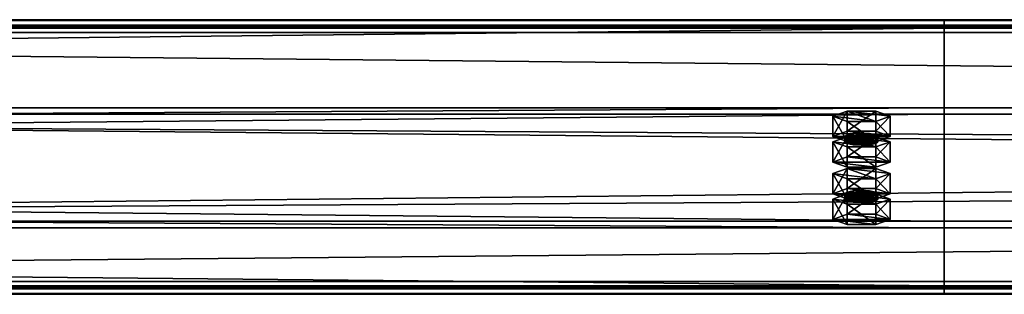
# Model space of a CAD drawing. Header units: millimetres. Extents: x -333 to 67333, y -930 to 39730.
# Tile 265 of 656: x 11364 to 11722, y 12368 to 12468. Entities that reach past the tile are written whole.
import ezdxf

# ---------------------------------------------------------------- set-up
doc = ezdxf.new("R2010")
doc.units = ezdxf.units.MM
doc.layers.add('13', color=7, linetype='Continuous')
doc.layers.add('95', color=7, linetype='Continuous')

msp = doc.modelspace()

# ---------------------------------------------------------------- meshes
at = {"layer": '13', "color": 30}
mesh = msp.add_polyface(dxfattribs=at)
corners = [(11700.01, 12464.78, 6081.7), (11700.01, 12392.39, 6066.31), (4900.01, 12392.39, 6066.31), (4900.01, 12464.78, 6081.7), (11700.01, 12433.56, 5872.64), (4900.01, 12433.56, 5872.64), (11700.01, 12372.91, 5859.75), (4900.01, 12372.91, 5859.75), (11700.01, 12370.21, 5872.47), (4900.01, 12370.21, 5872.47), (11700.01, 12368.26, 5872.05), (4900.01, 12368.26, 5872.05), (11700.01, 12371.37, 5857.38), (4900.01, 12371.37, 5857.38), (11700.01, 12435.93, 5871.1), (4900.01, 12435.93, 5871.1), (11700.01, 12394.77, 6064.77), (4900.01, 12394.77, 6064.77), (11700.01, 12463.24, 6079.33), (4900.01, 12463.24, 6079.33), (11700.01, 12465.94, 6066.61), (4900.01, 12465.94, 6066.61), (11700.01, 12467.9, 6067.03), (4900.01, 12467.9, 6067.03)]
mesh.append_faces([[corners[k] for k in face] for face in [(0, 2, 3, 3), (1, 5, 2, 2), (4, 7, 5, 5), (6, 9, 7, 7), (8, 11, 9, 9), (10, 13, 11, 11), (12, 15, 13, 13), (14, 17, 15, 15), (16, 19, 17, 17), (18, 21, 19, 19), (20, 23, 21, 21), (22, 3, 23, 23), (8, 12, 10, 10), (20, 0, 22, 22), (11, 7, 9, 9), (23, 19, 21, 21)]], dxfattribs={"vtx0": -1, "color": 30})
mesh.append_faces([[corners[k] for k in face] for face in [(12, 6, 14, 14), (14, 1, 16, 16), (16, 0, 18, 18), (18, 0, 20, 20), (3, 19, 23, 23), (19, 2, 17, 17), (17, 2, 15, 15), (15, 5, 13, 13)]], dxfattribs={"vtx0": -1, "vtx1": -1, "color": 30})
mesh.append_faces([[corners[k] for k in face] for face in [(12, 8, 6, 6), (14, 6, 4, 4), (14, 4, 1, 1), (16, 1, 0, 0), (7, 11, 13, 13), (19, 3, 2, 2), (15, 2, 5, 5), (13, 5, 7, 7)]], dxfattribs={"vtx0": -1, "vtx2": -1, "vtx3": -1, "color": 30})
mesh.append_faces([[corners[k] for k in face] for face in [(0, 1, 2, 2), (1, 4, 5, 5), (4, 6, 7, 7), (6, 8, 9, 9), (8, 10, 11, 11), (10, 12, 13, 13), (12, 14, 15, 15), (14, 16, 17, 17), (16, 18, 19, 19), (18, 20, 21, 21), (20, 22, 23, 23), (22, 0, 3, 3)]], dxfattribs={"vtx2": -1, "vtx3": -1, "color": 30})
mesh = msp.add_polyface(dxfattribs=at)
corners = [(17300.01, 12464.78, 6081.7), (17300.01, 12392.39, 6066.31), (10500.01, 12392.39, 6066.31), (10500.01, 12464.78, 6081.7), (17300.01, 12433.56, 5872.64), (10500.01, 12433.56, 5872.64), (17300.01, 12372.91, 5859.75), (10500.01, 12372.91, 5859.75), (17300.01, 12370.21, 5872.47), (10500.01, 12370.21, 5872.47), (17300.01, 12368.26, 5872.05), (10500.01, 12368.26, 5872.05), (17300.01, 12371.37, 5857.38), (10500.01, 12371.37, 5857.38), (17300.01, 12435.93, 5871.1), (10500.01, 12435.93, 5871.1), (17300.01, 12394.77, 6064.77), (10500.01, 12394.77, 6064.77), (17300.01, 12463.24, 6079.33), (10500.01, 12463.24, 6079.33), (17300.01, 12465.94, 6066.61), (10500.01, 12465.94, 6066.61), (17300.01, 12467.9, 6067.03), (10500.01, 12467.9, 6067.03)]
mesh.append_faces([[corners[k] for k in face] for face in [(0, 2, 3, 3), (1, 5, 2, 2), (4, 7, 5, 5), (6, 9, 7, 7), (8, 11, 9, 9), (10, 13, 11, 11), (12, 15, 13, 13), (14, 17, 15, 15), (16, 19, 17, 17), (18, 21, 19, 19), (20, 23, 21, 21), (22, 3, 23, 23), (8, 12, 10, 10), (20, 0, 22, 22), (11, 7, 9, 9), (23, 19, 21, 21)]], dxfattribs={"vtx0": -1, "color": 30})
mesh.append_faces([[corners[k] for k in face] for face in [(12, 6, 14, 14), (14, 1, 16, 16), (16, 0, 18, 18), (18, 0, 20, 20), (3, 19, 23, 23), (19, 2, 17, 17), (17, 2, 15, 15), (15, 5, 13, 13)]], dxfattribs={"vtx0": -1, "vtx1": -1, "color": 30})
mesh.append_faces([[corners[k] for k in face] for face in [(12, 8, 6, 6), (14, 6, 4, 4), (14, 4, 1, 1), (16, 1, 0, 0), (7, 11, 13, 13), (19, 3, 2, 2), (15, 2, 5, 5), (13, 5, 7, 7)]], dxfattribs={"vtx0": -1, "vtx2": -1, "vtx3": -1, "color": 30})
mesh.append_faces([[corners[k] for k in face] for face in [(0, 1, 2, 2), (1, 4, 5, 5), (4, 6, 7, 7), (6, 8, 9, 9), (8, 10, 11, 11), (10, 12, 13, 13), (12, 14, 15, 15), (14, 16, 17, 17), (16, 18, 19, 19), (18, 20, 21, 21), (20, 22, 23, 23), (22, 0, 3, 3)]], dxfattribs={"vtx2": -1, "vtx3": -1, "color": 30})
at = {"layer": '95', "color": 20}
mesh = msp.add_polyface(dxfattribs=at)
corners = [(11664.01, 12402.79, 6017.41), (11664.81, 12403.41, 6014.47), (11664.81, 12405.37, 6014.89), (11664.01, 12404.75, 6017.82), (11667.01, 12403.87, 6012.32), (11667.01, 12405.83, 6012.74), (11670.01, 12404.04, 6011.54), (11670.01, 12405.99, 6011.95), (11673.01, 12403.87, 6012.32), (11673.01, 12405.83, 6012.74), (11675.21, 12403.41, 6014.47), (11675.21, 12405.37, 6014.89), (11676.01, 12402.79, 6017.41), (11676.01, 12404.75, 6017.82), (11675.21, 12402.17, 6020.34), (11675.21, 12404.12, 6020.76), (11673.01, 12401.71, 6022.49), (11673.01, 12403.67, 6022.91), (11670.01, 12401.54, 6023.28), (11670.01, 12403.5, 6023.69), (11667.01, 12401.71, 6022.49), (11667.01, 12403.67, 6022.91), (11664.81, 12402.17, 6020.34), (11664.81, 12404.12, 6020.76), (11659.62, 12404.75, 6017.82), (11664.81, 12406.62, 6009.02), (11664.81, 12413.95, 6010.58), (11659.62, 12412.08, 6019.38), (11675.21, 12406.62, 6009.02), (11675.21, 12413.95, 6010.58), (11680.4, 12404.75, 6017.82), (11680.4, 12412.08, 6019.38), (11675.21, 12402.87, 6026.63), (11675.21, 12410.21, 6028.19), (11664.81, 12402.87, 6026.63), (11664.81, 12410.21, 6028.19), (11659.62, 12395.45, 6015.85), (11664.81, 12397.32, 6007.04), (11664.81, 12404.66, 6008.6), (11659.62, 12402.79, 6017.41), (11675.21, 12397.32, 6007.04), (11675.21, 12404.66, 6008.6), (11680.4, 12395.45, 6015.85), (11680.4, 12402.79, 6017.41), (11675.21, 12393.58, 6024.65), (11675.21, 12400.92, 6026.21), (11664.81, 12393.58, 6024.65), (11664.81, 12400.92, 6026.21), (11664.01, 12423.58, 5919.59), (11664.81, 12424.2, 5916.66), (11664.81, 12426.16, 5917.07), (11664.01, 12425.54, 5920.01), (11667.01, 12424.66, 5914.51), (11667.01, 12426.62, 5914.93), (11670.01, 12424.83, 5913.72), (11670.01, 12426.78, 5914.14), (11673.01, 12424.66, 5914.51), (11673.01, 12426.62, 5914.93), (11675.21, 12424.2, 5916.66), (11675.21, 12426.16, 5917.07), (11676.01, 12423.58, 5919.59), (11676.01, 12425.54, 5920.01), (11675.21, 12422.96, 5922.53), (11675.21, 12424.91, 5922.94), (11673.01, 12422.5, 5924.68), (11673.01, 12424.46, 5925.09), (11670.01, 12422.33, 5925.46), (11670.01, 12424.29, 5925.88), (11667.01, 12422.5, 5924.68), (11667.01, 12424.46, 5925.09), (11664.81, 12422.96, 5922.53), (11664.81, 12424.91, 5922.94), (11659.62, 12425.54, 5920.01), (11664.81, 12427.41, 5911.2), (11664.81, 12434.74, 5912.76), (11659.62, 12432.87, 5921.57), (11675.21, 12427.41, 5911.2), (11675.21, 12434.74, 5912.76), (11680.4, 12425.54, 5920.01), (11680.4, 12432.87, 5921.57), (11675.21, 12423.67, 5928.81), (11675.21, 12431, 5930.37), (11664.81, 12423.67, 5928.81), (11664.81, 12431, 5930.37), (11659.62, 12416.24, 5918.03), (11664.81, 12418.12, 5909.23), (11664.81, 12425.45, 5910.79), (11659.62, 12423.58, 5919.59), (11675.21, 12418.12, 5909.23), (11675.21, 12425.45, 5910.79), (11680.4, 12416.24, 5918.03), (11680.4, 12423.58, 5919.59), (11675.21, 12414.37, 5926.84), (11675.21, 12421.71, 5928.4), (11664.81, 12414.37, 5926.84), (11664.81, 12421.71, 5928.4)]
mesh.append_faces([[corners[k] for k in face] for face in [(0, 2, 3, 3), (1, 5, 2, 2), (4, 7, 5, 5), (6, 9, 7, 7), (8, 11, 9, 9), (10, 13, 11, 11), (12, 15, 13, 13), (14, 17, 15, 15), (16, 19, 17, 17), (18, 21, 19, 19), (20, 23, 21, 21), (22, 3, 23, 23), (4, 8, 6, 6), (16, 20, 18, 18), (23, 19, 21, 21), (11, 7, 9, 9), (24, 26, 27, 27), (25, 29, 26, 26), (28, 31, 29, 29), (30, 33, 31, 31), (32, 35, 33, 33), (34, 27, 35, 35), (25, 30, 28, 28), (32, 24, 34, 34), (27, 33, 35, 35), (31, 26, 29, 29), (36, 38, 39, 39), (37, 41, 38, 38), (40, 43, 41, 41), (42, 45, 43, 43), (44, 47, 45, 45), (46, 39, 47, 47), (37, 42, 40, 40), (44, 36, 46, 46), (39, 45, 47, 47), (43, 38, 41, 41), (48, 50, 51, 51), (49, 53, 50, 50), (52, 55, 53, 53), (54, 57, 55, 55), (56, 59, 57, 57), (58, 61, 59, 59), (60, 63, 61, 61), (62, 65, 63, 63), (64, 67, 65, 65), (66, 69, 67, 67), (68, 71, 69, 69), (70, 51, 71, 71), (52, 56, 54, 54), (64, 68, 66, 66), (71, 67, 69, 69), (59, 55, 57, 57), (72, 74, 75, 75), (73, 77, 74, 74), (76, 79, 77, 77), (78, 81, 79, 79), (80, 83, 81, 81), (82, 75, 83, 83), (73, 78, 76, 76), (80, 72, 82, 82), (75, 81, 83, 83), (79, 74, 77, 77), (84, 86, 87, 87), (85, 89, 86, 86), (88, 91, 89, 89), (90, 93, 91, 91), (92, 95, 93, 93), (94, 87, 95, 95), (85, 90, 88, 88), (92, 84, 94, 94), (87, 93, 95, 95), (91, 86, 89, 89)]], dxfattribs={"vtx0": -1, "color": 20})
mesh.append_faces([[corners[k] for k in face] for face in [(8, 4, 10, 10), (10, 4, 12, 12), (12, 1, 14, 14), (14, 22, 16, 16), (19, 23, 17, 17), (17, 3, 15, 15), (15, 2, 13, 13), (13, 5, 11, 11), (30, 24, 32, 32), (33, 26, 31, 31), (42, 36, 44, 44), (45, 38, 43, 43), (56, 52, 58, 58), (58, 52, 60, 60), (60, 49, 62, 62), (62, 70, 64, 64), (67, 71, 65, 65), (65, 51, 63, 63), (63, 50, 61, 61), (61, 53, 59, 59), (78, 72, 80, 80), (81, 74, 79, 79), (90, 84, 92, 92), (93, 86, 91, 91)]], dxfattribs={"vtx0": -1, "vtx1": -1, "color": 20})
mesh.append_faces([[corners[k] for k in face] for face in [(12, 4, 1, 1), (14, 1, 0, 0), (14, 0, 22, 22), (16, 22, 20, 20), (17, 23, 3, 3), (15, 3, 2, 2), (13, 2, 5, 5), (11, 5, 7, 7), (30, 25, 24, 24), (33, 27, 26, 26), (42, 37, 36, 36), (45, 39, 38, 38), (60, 52, 49, 49), (62, 49, 48, 48), (62, 48, 70, 70), (64, 70, 68, 68), (65, 71, 51, 51), (63, 51, 50, 50), (61, 50, 53, 53), (59, 53, 55, 55), (78, 73, 72, 72), (81, 75, 74, 74), (90, 85, 84, 84), (93, 87, 86, 86)]], dxfattribs={"vtx0": -1, "vtx2": -1, "vtx3": -1, "color": 20})
mesh.append_faces([[corners[k] for k in face] for face in [(0, 1, 2, 2), (1, 4, 5, 5), (4, 6, 7, 7), (6, 8, 9, 9), (8, 10, 11, 11), (10, 12, 13, 13), (12, 14, 15, 15), (14, 16, 17, 17), (16, 18, 19, 19), (18, 20, 21, 21), (20, 22, 23, 23), (22, 0, 3, 3), (24, 25, 26, 26), (25, 28, 29, 29), (28, 30, 31, 31), (30, 32, 33, 33), (32, 34, 35, 35), (34, 24, 27, 27), (36, 37, 38, 38), (37, 40, 41, 41), (40, 42, 43, 43), (42, 44, 45, 45), (44, 46, 47, 47), (46, 36, 39, 39), (48, 49, 50, 50), (49, 52, 53, 53), (52, 54, 55, 55), (54, 56, 57, 57), (56, 58, 59, 59), (58, 60, 61, 61), (60, 62, 63, 63), (62, 64, 65, 65), (64, 66, 67, 67), (66, 68, 69, 69), (68, 70, 71, 71), (70, 48, 51, 51), (72, 73, 74, 74), (73, 76, 77, 77), (76, 78, 79, 79), (78, 80, 81, 81), (80, 82, 83, 83), (82, 72, 75, 75), (84, 85, 86, 86), (85, 88, 89, 89), (88, 90, 91, 91), (90, 92, 93, 93), (92, 94, 95, 95), (94, 84, 87, 87)]], dxfattribs={"vtx2": -1, "vtx3": -1, "color": 20})

doc.saveas('drawing.dxf')
